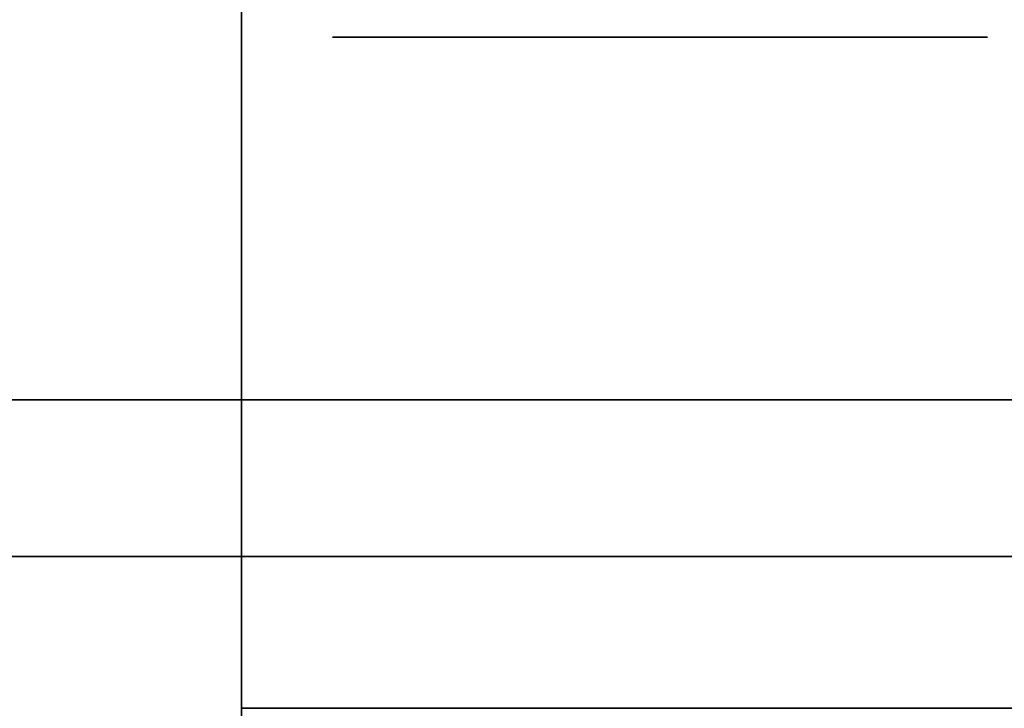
# Model space of a CAD drawing. Extents: x -1299 to -1246.9, y 2743.7 to 2747.9.
# Tile 509 of 656: x -1252.9533 to -1252.9131, y 2746.8303 to 2746.8585. Entities that reach past the tile are written whole.
import ezdxf

# ---------------------------------------------------------------- set-up
doc = ezdxf.new("R2010")
doc.units = 0
doc.header["$LTSCALE"] = 150
doc.header["$MEASUREMENT"] = 0
doc.layers.add('3DFACE_BOLT', color=7, linetype='CONTINUOUS')
doc.layers.add('3DFACE_SHAPE', color=7, linetype='CONTINUOUS')

msp = doc.modelspace()

# ---------------------------------------------------------------- linework, layer by layer
at = {"layer": '3DFACE_BOLT', "color": 1}
for points, invisible_edges in [([(-1252.934727, 2746.823949, 0.135528), (-1252.935119, 2746.823949, 0.138), (-1252.934727, 2746.873949, 0.135528)], 14), ([(-1252.934727, 2746.873949, 0.135528), (-1252.935119, 2746.823949, 0.138), (-1252.935119, 2746.873949, 0.138)], 3), ([(-1252.935119, 2746.823949, 0.138), (-1252.934727, 2746.823949, 0.140472), (-1252.935119, 2746.873949, 0.138)], 14), ([(-1252.935119, 2746.873949, 0.138), (-1252.934727, 2746.823949, 0.140472), (-1252.934727, 2746.873949, 0.140472)], 3), ([(-1252.934727, 2746.823949, 0.065528), (-1252.935119, 2746.823949, 0.068), (-1252.934727, 2746.873949, 0.065528)], 14), ([(-1252.934727, 2746.873949, 0.065528), (-1252.935119, 2746.823949, 0.068), (-1252.935119, 2746.873949, 0.068)], 3), ([(-1252.935119, 2746.823949, 0.068), (-1252.934727, 2746.823949, 0.070472), (-1252.935119, 2746.873949, 0.068)], 14), ([(-1252.935119, 2746.873949, 0.068), (-1252.934727, 2746.823949, 0.070472), (-1252.934727, 2746.873949, 0.070472)], 3), ([(-1252.933591, 2746.823949, 0.133298), (-1252.934727, 2746.823949, 0.135528), (-1252.933591, 2746.873949, 0.133298)], 14), ([(-1252.933591, 2746.873949, 0.133298), (-1252.934727, 2746.823949, 0.135528), (-1252.934727, 2746.873949, 0.135528)], 3), ([(-1252.934727, 2746.823949, 0.140472), (-1252.933591, 2746.823949, 0.142702), (-1252.934727, 2746.873949, 0.140472)], 14), ([(-1252.934727, 2746.873949, 0.140472), (-1252.933591, 2746.823949, 0.142702), (-1252.933591, 2746.873949, 0.142702)], 3), ([(-1252.933591, 2746.823949, 0.063298), (-1252.934727, 2746.823949, 0.065528), (-1252.933591, 2746.873949, 0.063298)], 14), ([(-1252.933591, 2746.873949, 0.063298), (-1252.934727, 2746.823949, 0.065528), (-1252.934727, 2746.873949, 0.065528)], 3), ([(-1252.934727, 2746.823949, 0.070472), (-1252.933591, 2746.823949, 0.072702), (-1252.934727, 2746.873949, 0.070472)], 14), ([(-1252.934727, 2746.873949, 0.070472), (-1252.933591, 2746.823949, 0.072702), (-1252.933591, 2746.873949, 0.072702)], 3), ([(-1252.931821, 2746.823949, 0.131528), (-1252.933591, 2746.823949, 0.133298), (-1252.931821, 2746.873949, 0.131528)], 14), ([(-1252.931821, 2746.873949, 0.131528), (-1252.933591, 2746.823949, 0.133298), (-1252.933591, 2746.873949, 0.133298)], 3), ([(-1252.933591, 2746.823949, 0.142702), (-1252.931821, 2746.823949, 0.144472), (-1252.933591, 2746.873949, 0.142702)], 14), ([(-1252.933591, 2746.873949, 0.142702), (-1252.931821, 2746.823949, 0.144472), (-1252.931821, 2746.873949, 0.144472)], 3), ([(-1252.931821, 2746.823949, 0.061528), (-1252.933591, 2746.823949, 0.063298), (-1252.931821, 2746.873949, 0.061528)], 14), ([(-1252.931821, 2746.873949, 0.061528), (-1252.933591, 2746.823949, 0.063298), (-1252.933591, 2746.873949, 0.063298)], 3), ([(-1252.933591, 2746.823949, 0.072702), (-1252.931821, 2746.823949, 0.074472), (-1252.933591, 2746.873949, 0.072702)], 14), ([(-1252.933591, 2746.873949, 0.072702), (-1252.931821, 2746.823949, 0.074472), (-1252.931821, 2746.873949, 0.074472)], 3), ([(-1252.929591, 2746.823949, 0.130392), (-1252.931821, 2746.823949, 0.131528), (-1252.929591, 2746.873949, 0.130392)], 14), ([(-1252.929591, 2746.873949, 0.130392), (-1252.931821, 2746.823949, 0.131528), (-1252.931821, 2746.873949, 0.131528)], 3), ([(-1252.931821, 2746.823949, 0.144472), (-1252.929591, 2746.823949, 0.145608), (-1252.931821, 2746.873949, 0.144472)], 14), ([(-1252.931821, 2746.873949, 0.144472), (-1252.929591, 2746.823949, 0.145608), (-1252.929591, 2746.873949, 0.145608)], 3), ([(-1252.929591, 2746.823949, 0.060392), (-1252.931821, 2746.823949, 0.061528), (-1252.929591, 2746.873949, 0.060392)], 14), ([(-1252.929591, 2746.873949, 0.060392), (-1252.931821, 2746.823949, 0.061528), (-1252.931821, 2746.873949, 0.061528)], 3), ([(-1252.931821, 2746.823949, 0.074472), (-1252.929591, 2746.823949, 0.075608), (-1252.931821, 2746.873949, 0.074472)], 14), ([(-1252.931821, 2746.873949, 0.074472), (-1252.929591, 2746.823949, 0.075608), (-1252.929591, 2746.873949, 0.075608)], 3), ([(-1252.927119, 2746.823949, 0.13), (-1252.929591, 2746.823949, 0.130392), (-1252.927119, 2746.873949, 0.13)], 14), ([(-1252.927119, 2746.873949, 0.13), (-1252.929591, 2746.823949, 0.130392), (-1252.929591, 2746.873949, 0.130392)], 3), ([(-1252.929591, 2746.823949, 0.145608), (-1252.927119, 2746.823949, 0.146), (-1252.929591, 2746.873949, 0.145608)], 14), ([(-1252.929591, 2746.873949, 0.145608), (-1252.927119, 2746.823949, 0.146), (-1252.927119, 2746.873949, 0.146)], 3), ([(-1252.927119, 2746.823949, 0.06), (-1252.929591, 2746.823949, 0.060392), (-1252.927119, 2746.873949, 0.06)], 14), ([(-1252.927119, 2746.873949, 0.06), (-1252.929591, 2746.823949, 0.060392), (-1252.929591, 2746.873949, 0.060392)], 3), ([(-1252.929591, 2746.823949, 0.075608), (-1252.927119, 2746.823949, 0.076), (-1252.929591, 2746.873949, 0.075608)], 14), ([(-1252.929591, 2746.873949, 0.075608), (-1252.927119, 2746.823949, 0.076), (-1252.927119, 2746.873949, 0.076)], 3), ([(-1252.924647, 2746.823949, 0.130392), (-1252.927119, 2746.823949, 0.13), (-1252.924647, 2746.873949, 0.130392)], 14), ([(-1252.924647, 2746.873949, 0.130392), (-1252.927119, 2746.823949, 0.13), (-1252.927119, 2746.873949, 0.13)], 3), ([(-1252.927119, 2746.823949, 0.146), (-1252.924647, 2746.823949, 0.145608), (-1252.927119, 2746.873949, 0.146)], 14), ([(-1252.927119, 2746.873949, 0.146), (-1252.924647, 2746.823949, 0.145608), (-1252.924647, 2746.873949, 0.145608)], 3), ([(-1252.924647, 2746.823949, 0.060392), (-1252.927119, 2746.823949, 0.06), (-1252.924647, 2746.873949, 0.060392)], 14), ([(-1252.924647, 2746.873949, 0.060392), (-1252.927119, 2746.823949, 0.06), (-1252.927119, 2746.873949, 0.06)], 3), ([(-1252.927119, 2746.823949, 0.076), (-1252.924647, 2746.823949, 0.075608), (-1252.927119, 2746.873949, 0.076)], 14), ([(-1252.927119, 2746.873949, 0.076), (-1252.924647, 2746.823949, 0.075608), (-1252.924647, 2746.873949, 0.075608)], 3), ([(-1252.922416, 2746.823949, 0.131528), (-1252.924647, 2746.823949, 0.130392), (-1252.922416, 2746.873949, 0.131528)], 14), ([(-1252.922416, 2746.873949, 0.131528), (-1252.924647, 2746.823949, 0.130392), (-1252.924647, 2746.873949, 0.130392)], 3), ([(-1252.924647, 2746.823949, 0.145608), (-1252.922416, 2746.823949, 0.144472), (-1252.924647, 2746.873949, 0.145608)], 14), ([(-1252.924647, 2746.873949, 0.145608), (-1252.922416, 2746.823949, 0.144472), (-1252.922416, 2746.873949, 0.144472)], 3), ([(-1252.922416, 2746.823949, 0.061528), (-1252.924647, 2746.823949, 0.060392), (-1252.922416, 2746.873949, 0.061528)], 14), ([(-1252.922416, 2746.873949, 0.061528), (-1252.924647, 2746.823949, 0.060392), (-1252.924647, 2746.873949, 0.060392)], 3), ([(-1252.924647, 2746.823949, 0.075608), (-1252.922416, 2746.823949, 0.074472), (-1252.924647, 2746.873949, 0.075608)], 14), ([(-1252.924647, 2746.873949, 0.075608), (-1252.922416, 2746.823949, 0.074472), (-1252.922416, 2746.873949, 0.074472)], 3), ([(-1252.920647, 2746.823949, 0.133298), (-1252.922416, 2746.823949, 0.131528), (-1252.920647, 2746.873949, 0.133298)], 14), ([(-1252.920647, 2746.873949, 0.133298), (-1252.922416, 2746.823949, 0.131528), (-1252.922416, 2746.873949, 0.131528)], 3), ([(-1252.922416, 2746.823949, 0.144472), (-1252.920647, 2746.823949, 0.142702), (-1252.922416, 2746.873949, 0.144472)], 14), ([(-1252.922416, 2746.873949, 0.144472), (-1252.920647, 2746.823949, 0.142702), (-1252.920647, 2746.873949, 0.142702)], 3), ([(-1252.920647, 2746.823949, 0.063298), (-1252.922416, 2746.823949, 0.061528), (-1252.920647, 2746.873949, 0.063298)], 14), ([(-1252.920647, 2746.873949, 0.063298), (-1252.922416, 2746.823949, 0.061528), (-1252.922416, 2746.873949, 0.061528)], 3), ([(-1252.922416, 2746.823949, 0.074472), (-1252.920647, 2746.823949, 0.072702), (-1252.922416, 2746.873949, 0.074472)], 14), ([(-1252.922416, 2746.873949, 0.074472), (-1252.920647, 2746.823949, 0.072702), (-1252.920647, 2746.873949, 0.072702)], 3), ([(-1252.91951, 2746.823949, 0.135528), (-1252.920647, 2746.823949, 0.133298), (-1252.91951, 2746.873949, 0.135528)], 14), ([(-1252.91951, 2746.873949, 0.135528), (-1252.920647, 2746.823949, 0.133298), (-1252.920647, 2746.873949, 0.133298)], 3), ([(-1252.920647, 2746.823949, 0.142702), (-1252.91951, 2746.823949, 0.140472), (-1252.920647, 2746.873949, 0.142702)], 14), ([(-1252.920647, 2746.873949, 0.142702), (-1252.91951, 2746.823949, 0.140472), (-1252.91951, 2746.873949, 0.140472)], 3), ([(-1252.91951, 2746.823949, 0.065528), (-1252.920647, 2746.823949, 0.063298), (-1252.91951, 2746.873949, 0.065528)], 14), ([(-1252.91951, 2746.873949, 0.065528), (-1252.920647, 2746.823949, 0.063298), (-1252.920647, 2746.873949, 0.063298)], 3), ([(-1252.920647, 2746.823949, 0.072702), (-1252.91951, 2746.823949, 0.070472), (-1252.920647, 2746.873949, 0.072702)], 14), ([(-1252.920647, 2746.873949, 0.072702), (-1252.91951, 2746.823949, 0.070472), (-1252.91951, 2746.873949, 0.070472)], 3), ([(-1252.919119, 2746.823949, 0.138), (-1252.91951, 2746.823949, 0.135528), (-1252.919119, 2746.873949, 0.138)], 14), ([(-1252.919119, 2746.873949, 0.138), (-1252.91951, 2746.823949, 0.135528), (-1252.91951, 2746.873949, 0.135528)], 3), ([(-1252.91951, 2746.823949, 0.140472), (-1252.919119, 2746.823949, 0.138), (-1252.91951, 2746.873949, 0.140472)], 14), ([(-1252.91951, 2746.873949, 0.140472), (-1252.919119, 2746.823949, 0.138), (-1252.919119, 2746.873949, 0.138)], 3), ([(-1252.919119, 2746.823949, 0.068), (-1252.91951, 2746.823949, 0.065528), (-1252.919119, 2746.873949, 0.068)], 14), ([(-1252.919119, 2746.873949, 0.068), (-1252.91951, 2746.823949, 0.065528), (-1252.91951, 2746.873949, 0.065528)], 3), ([(-1252.91951, 2746.823949, 0.070472), (-1252.919119, 2746.823949, 0.068), (-1252.91951, 2746.873949, 0.070472)], 14), ([(-1252.91951, 2746.873949, 0.070472), (-1252.919119, 2746.823949, 0.068), (-1252.919119, 2746.873949, 0.068)], 3), ([(-1252.933806, 2746.842949, 0.126417), (-1252.940494, 2746.842949, 0.138), (-1252.933806, 2746.857749, 0.126417)], 14), ([(-1252.933806, 2746.857749, 0.126417), (-1252.940494, 2746.842949, 0.138), (-1252.940494, 2746.857749, 0.138)], 3), ([(-1252.940494, 2746.842949, 0.138), (-1252.933806, 2746.842949, 0.149583), (-1252.940494, 2746.857749, 0.138)], 14), ([(-1252.940494, 2746.857749, 0.138), (-1252.933806, 2746.842949, 0.149583), (-1252.933806, 2746.857749, 0.149583)], 3), ([(-1252.933806, 2746.857749, 0.126417), (-1252.940494, 2746.857749, 0.138), (-1252.933806, 2746.857749, 0.149583)], 12), ([(-1252.933806, 2746.842949, 0.056417), (-1252.940494, 2746.842949, 0.068), (-1252.933806, 2746.857749, 0.056417)], 14), ([(-1252.933806, 2746.857749, 0.056417), (-1252.940494, 2746.842949, 0.068), (-1252.940494, 2746.857749, 0.068)], 3), ([(-1252.940494, 2746.842949, 0.068), (-1252.933806, 2746.842949, 0.079583), (-1252.940494, 2746.857749, 0.068)], 14), ([(-1252.940494, 2746.857749, 0.068), (-1252.933806, 2746.842949, 0.079583), (-1252.933806, 2746.857749, 0.079583)], 3), ([(-1252.933806, 2746.857749, 0.056417), (-1252.940494, 2746.857749, 0.068), (-1252.933806, 2746.857749, 0.079583)], 12), ([(-1252.920431, 2746.842949, 0.126417), (-1252.933806, 2746.842949, 0.126417), (-1252.920431, 2746.857749, 0.126417)], 14), ([(-1252.920431, 2746.857749, 0.126417), (-1252.933806, 2746.842949, 0.126417), (-1252.933806, 2746.857749, 0.126417)], 3), ([(-1252.933806, 2746.842949, 0.149583), (-1252.920431, 2746.842949, 0.149583), (-1252.933806, 2746.857749, 0.149583)], 14), ([(-1252.933806, 2746.857749, 0.149583), (-1252.920431, 2746.842949, 0.149583), (-1252.920431, 2746.857749, 0.149583)], 3), ([(-1252.920431, 2746.857749, 0.126417), (-1252.933806, 2746.857749, 0.126417), (-1252.920431, 2746.857749, 0.149583)], 14), ([(-1252.920431, 2746.857749, 0.149583), (-1252.933806, 2746.857749, 0.126417), (-1252.933806, 2746.857749, 0.149583)], 3), ([(-1252.920431, 2746.842949, 0.056417), (-1252.933806, 2746.842949, 0.056417), (-1252.920431, 2746.857749, 0.056417)], 14), ([(-1252.920431, 2746.857749, 0.056417), (-1252.933806, 2746.842949, 0.056417), (-1252.933806, 2746.857749, 0.056417)], 3), ([(-1252.933806, 2746.842949, 0.079583), (-1252.920431, 2746.842949, 0.079583), (-1252.933806, 2746.857749, 0.079583)], 14), ([(-1252.933806, 2746.857749, 0.079583), (-1252.920431, 2746.842949, 0.079583), (-1252.920431, 2746.857749, 0.079583)], 3), ([(-1252.920431, 2746.857749, 0.056417), (-1252.933806, 2746.857749, 0.056417), (-1252.920431, 2746.857749, 0.079583)], 14), ([(-1252.920431, 2746.857749, 0.079583), (-1252.933806, 2746.857749, 0.056417), (-1252.933806, 2746.857749, 0.079583)], 3), ([(-1252.913744, 2746.842949, 0.138), (-1252.920431, 2746.842949, 0.126417), (-1252.913744, 2746.857749, 0.138)], 14), ([(-1252.913744, 2746.857749, 0.138), (-1252.920431, 2746.842949, 0.126417), (-1252.920431, 2746.857749, 0.126417)], 3), ([(-1252.920431, 2746.842949, 0.149583), (-1252.913744, 2746.842949, 0.138), (-1252.920431, 2746.857749, 0.149583)], 14), ([(-1252.920431, 2746.857749, 0.149583), (-1252.913744, 2746.842949, 0.138), (-1252.913744, 2746.857749, 0.138)], 3), ([(-1252.913744, 2746.857749, 0.138), (-1252.920431, 2746.857749, 0.126417), (-1252.920431, 2746.857749, 0.149583)], 2), ([(-1252.913744, 2746.842949, 0.068), (-1252.920431, 2746.842949, 0.056417), (-1252.913744, 2746.857749, 0.068)], 14), ([(-1252.913744, 2746.857749, 0.068), (-1252.920431, 2746.842949, 0.056417), (-1252.920431, 2746.857749, 0.056417)], 3), ([(-1252.920431, 2746.842949, 0.079583), (-1252.913744, 2746.842949, 0.068), (-1252.920431, 2746.857749, 0.079583)], 14), ([(-1252.920431, 2746.857749, 0.079583), (-1252.913744, 2746.842949, 0.068), (-1252.913744, 2746.857749, 0.068)], 3), ([(-1252.913744, 2746.857749, 0.068), (-1252.920431, 2746.857749, 0.056417), (-1252.920431, 2746.857749, 0.079583)], 2), ([(-1252.933806, 2746.842949, 0.149583), (-1252.940494, 2746.842949, 0.138), (-1252.933806, 2746.842949, 0.126417)], 12), ([(-1252.933806, 2746.842949, 0.079583), (-1252.940494, 2746.842949, 0.068), (-1252.933806, 2746.842949, 0.056417)], 12), ([(-1252.920431, 2746.842949, 0.149583), (-1252.933806, 2746.842949, 0.149583), (-1252.920431, 2746.842949, 0.126417)], 14), ([(-1252.920431, 2746.842949, 0.126417), (-1252.933806, 2746.842949, 0.149583), (-1252.933806, 2746.842949, 0.126417)], 3), ([(-1252.920431, 2746.842949, 0.079583), (-1252.933806, 2746.842949, 0.079583), (-1252.920431, 2746.842949, 0.056417)], 14), ([(-1252.920431, 2746.842949, 0.056417), (-1252.933806, 2746.842949, 0.079583), (-1252.933806, 2746.842949, 0.056417)], 3), ([(-1252.913744, 2746.842949, 0.138), (-1252.920431, 2746.842949, 0.149583), (-1252.920431, 2746.842949, 0.126417)], 2), ([(-1252.913744, 2746.842949, 0.068), (-1252.920431, 2746.842949, 0.079583), (-1252.920431, 2746.842949, 0.056417)], 2)]:
    msp.add_3dface(points, dxfattribs=dict(at, invisible_edges=invisible_edges))
at = {"layer": '3DFACE_SHAPE', "color": 13}
for points, invisible_edges in [([(-1252.944219, 2746.884449, 0.198), (-1252.944219, 2746.836549, 0.198), (-1252.944219, 2746.884449, 0.206)], 2), ([(-1252.944219, 2746.836549, 0.198), (-1252.944219, 2746.830349, 0.198), (-1252.944219, 2746.884449, 0.206)], 14), ([(-1252.944219, 2746.884449, 0.206), (-1252.944219, 2746.830349, 0.198), (-1252.944219, 2746.782449, 0.206)], 3), ([(-1249.046219, 2746.884449, 0.198), (-1252.927119, 2746.836549, 0.198), (-1252.944219, 2746.884449, 0.198)], 3), ([(-1252.927119, 2746.836549, 0.198), (-1252.944219, 2746.836549, 0.198), (-1252.944219, 2746.884449, 0.198)], 12), ([(-1252.944219, 2746.782449, 0.206), (-1249.046219, 2746.782449, 0.206), (-1252.944219, 2746.884449, 0.206)], 2), ([(-1249.046219, 2746.782449, 0.206), (-1249.046219, 2746.884449, 0.206), (-1252.944219, 2746.884449, 0.206)], 12), ([(-1252.944219, 2746.782449), (-1252.944219, 2746.836549, 0.008), (-1252.944219, 2746.884449)], 3), ([(-1252.944219, 2746.836549, 0.008), (-1252.944219, 2746.884449, 0.008), (-1252.944219, 2746.884449)], 12), ([(-1252.944219, 2746.884449), (-1249.046219, 2746.884449), (-1252.944219, 2746.782449)], 2), ([(-1249.046219, 2746.884449), (-1249.046219, 2746.782449), (-1252.944219, 2746.782449)], 12), ([(-1252.944219, 2746.836549, 0.008), (-1249.046219, 2746.836549, 0.008), (-1252.944219, 2746.884449, 0.008)], 2), ([(-1249.046219, 2746.836549, 0.008), (-1249.046219, 2746.884449, 0.008), (-1252.944219, 2746.884449, 0.008)], 12), ([(-1249.063319, 2746.836549, 0.198), (-1252.927119, 2746.836549, 0.198), (-1249.046219, 2746.884449, 0.198)], 14), ([(-1252.898119, 2746.836549, 0.173), (-1252.980719, 2746.842949, 0.173), (-1252.987119, 2746.836549, 0.173)], 3), ([(-1252.980719, 2746.842949, 0.033), (-1252.898119, 2746.836549, 0.033), (-1252.987119, 2746.836549, 0.033)], 13), ([(-1252.927119, 2746.842949, 0.173), (-1252.933129, 2746.842949, 0.14401), (-1252.980719, 2746.842949, 0.173)], 15), ([(-1252.933129, 2746.842949, 0.14401), (-1252.935619, 2746.842949, 0.138), (-1252.980719, 2746.842949, 0.173)], 14), ([(-1252.935619, 2746.842949, 0.068), (-1252.980719, 2746.842949, 0.173), (-1252.935619, 2746.842949, 0.138)], 15), ([(-1252.935619, 2746.842949, 0.068), (-1252.933129, 2746.842949, 0.06199), (-1252.980719, 2746.842949, 0.173)], 14), ([(-1252.980719, 2746.842949, 0.173), (-1252.933129, 2746.842949, 0.06199), (-1252.980719, 2746.842949, 0.033)], 3), ([(-1252.933129, 2746.842949, 0.06199), (-1252.898119, 2746.842949, 0.033), (-1252.980719, 2746.842949, 0.033)], 13), ([(-1252.927119, 2746.842949, 0.173), (-1252.980719, 2746.842949, 0.173), (-1252.898119, 2746.836549, 0.173)], 14), ([(-1252.980719, 2746.842949, 0.033), (-1252.898119, 2746.842949, 0.033), (-1252.898119, 2746.836549, 0.033)], 12), ([(-1252.933129, 2746.842949, 0.07401), (-1252.935619, 2746.842949, 0.068), (-1252.933129, 2746.842949, 0.13199)], 14), ([(-1252.933129, 2746.842949, 0.13199), (-1252.935619, 2746.842949, 0.068), (-1252.935619, 2746.842949, 0.138)], 3), ([(-1252.933129, 2746.842949, 0.14401), (-1252.933129, 2746.836549, 0.14401), (-1252.935619, 2746.842949, 0.138)], 3), ([(-1252.933129, 2746.836549, 0.14401), (-1252.935619, 2746.836549, 0.138), (-1252.935619, 2746.842949, 0.138)], 14), ([(-1252.935619, 2746.842949, 0.138), (-1252.935619, 2746.836549, 0.138), (-1252.933129, 2746.842949, 0.13199)], 3), ([(-1252.935619, 2746.836549, 0.138), (-1252.933129, 2746.836549, 0.13199), (-1252.933129, 2746.842949, 0.13199)], 14), ([(-1252.933129, 2746.842949, 0.07401), (-1252.933129, 2746.836549, 0.07401), (-1252.935619, 2746.842949, 0.068)], 3), ([(-1252.933129, 2746.836549, 0.07401), (-1252.935619, 2746.836549, 0.068), (-1252.935619, 2746.842949, 0.068)], 14), ([(-1252.935619, 2746.842949, 0.068), (-1252.935619, 2746.836549, 0.068), (-1252.933129, 2746.842949, 0.06199)], 3), ([(-1252.935619, 2746.836549, 0.068), (-1252.933129, 2746.836549, 0.06199), (-1252.933129, 2746.842949, 0.06199)], 14), ([(-1252.927119, 2746.842949, 0.1465), (-1252.933129, 2746.842949, 0.14401), (-1252.927119, 2746.842949, 0.173)], 14), ([(-1252.933129, 2746.842949, 0.06199), (-1252.927119, 2746.842949, 0.0595), (-1252.898119, 2746.842949, 0.033)], 14), ([(-1252.933129, 2746.842949, 0.13199), (-1252.927119, 2746.842949, 0.1295), (-1252.933129, 2746.842949, 0.07401)], 14), ([(-1252.927119, 2746.842949, 0.1295), (-1252.927119, 2746.842949, 0.0765), (-1252.933129, 2746.842949, 0.07401)], 13), ([(-1252.933129, 2746.842949, 0.13199), (-1252.933129, 2746.836549, 0.13199), (-1252.927119, 2746.842949, 0.1295)], 3), ([(-1252.933129, 2746.836549, 0.13199), (-1252.927119, 2746.836549, 0.1295), (-1252.927119, 2746.842949, 0.1295)], 14), ([(-1252.927119, 2746.842949, 0.1465), (-1252.927119, 2746.836549, 0.1465), (-1252.933129, 2746.842949, 0.14401)], 3), ([(-1252.927119, 2746.836549, 0.1465), (-1252.933129, 2746.836549, 0.14401), (-1252.933129, 2746.842949, 0.14401)], 14), ([(-1252.933129, 2746.842949, 0.06199), (-1252.933129, 2746.836549, 0.06199), (-1252.927119, 2746.842949, 0.0595)], 3), ([(-1252.933129, 2746.836549, 0.06199), (-1252.927119, 2746.836549, 0.0595), (-1252.927119, 2746.842949, 0.0595)], 14), ([(-1252.927119, 2746.842949, 0.0765), (-1252.927119, 2746.836549, 0.0765), (-1252.933129, 2746.842949, 0.07401)], 3), ([(-1252.927119, 2746.836549, 0.0765), (-1252.933129, 2746.836549, 0.07401), (-1252.933129, 2746.842949, 0.07401)], 14), ([(-1252.927119, 2746.842949, 0.0595), (-1252.921108, 2746.842949, 0.06199), (-1252.898119, 2746.842949, 0.033)], 14), ([(-1252.898119, 2746.842949, 0.173), (-1252.921108, 2746.842949, 0.14401), (-1252.927119, 2746.842949, 0.173)], 3), ([(-1252.921108, 2746.842949, 0.14401), (-1252.927119, 2746.842949, 0.1465), (-1252.927119, 2746.842949, 0.173)], 14), ([(-1252.921108, 2746.842949, 0.07401), (-1252.927119, 2746.842949, 0.0765), (-1252.921108, 2746.842949, 0.13199)], 14), ([(-1252.927119, 2746.842949, 0.0765), (-1252.927119, 2746.842949, 0.1295), (-1252.921108, 2746.842949, 0.13199)], 13), ([(-1252.927119, 2746.842949, 0.1295), (-1252.927119, 2746.836549, 0.1295), (-1252.921108, 2746.842949, 0.13199)], 3), ([(-1252.927119, 2746.836549, 0.1295), (-1252.921108, 2746.836549, 0.13199), (-1252.921108, 2746.842949, 0.13199)], 14), ([(-1252.921108, 2746.842949, 0.14401), (-1252.921108, 2746.836549, 0.14401), (-1252.927119, 2746.842949, 0.1465)], 3), ([(-1252.921108, 2746.836549, 0.14401), (-1252.927119, 2746.836549, 0.1465), (-1252.927119, 2746.842949, 0.1465)], 14), ([(-1252.927119, 2746.842949, 0.0595), (-1252.927119, 2746.836549, 0.0595), (-1252.921108, 2746.842949, 0.06199)], 3), ([(-1252.927119, 2746.836549, 0.0595), (-1252.921108, 2746.836549, 0.06199), (-1252.921108, 2746.842949, 0.06199)], 14), ([(-1252.921108, 2746.842949, 0.07401), (-1252.921108, 2746.836549, 0.07401), (-1252.927119, 2746.842949, 0.0765)], 3), ([(-1252.921108, 2746.836549, 0.07401), (-1252.927119, 2746.836549, 0.0765), (-1252.927119, 2746.842949, 0.0765)], 14), ([(-1252.898119, 2746.842949, 0.173), (-1252.927119, 2746.842949, 0.173), (-1252.898119, 2746.836549, 0.173)], 2), ([(-1252.921108, 2746.842949, 0.06199), (-1252.918619, 2746.842949, 0.068), (-1252.898119, 2746.842949, 0.033)], 14), ([(-1252.921108, 2746.842949, 0.13199), (-1252.918619, 2746.842949, 0.138), (-1252.921108, 2746.842949, 0.07401)], 14), ([(-1252.921108, 2746.842949, 0.07401), (-1252.918619, 2746.842949, 0.138), (-1252.918619, 2746.842949, 0.068)], 3), ([(-1252.918619, 2746.842949, 0.138), (-1252.921108, 2746.842949, 0.14401), (-1252.898119, 2746.842949, 0.173)], 14), ([(-1252.921108, 2746.842949, 0.13199), (-1252.921108, 2746.836549, 0.13199), (-1252.918619, 2746.842949, 0.138)], 3), ([(-1252.921108, 2746.836549, 0.13199), (-1252.918619, 2746.836549, 0.138), (-1252.918619, 2746.842949, 0.138)], 14), ([(-1252.918619, 2746.842949, 0.138), (-1252.918619, 2746.836549, 0.138), (-1252.921108, 2746.842949, 0.14401)], 3), ([(-1252.918619, 2746.836549, 0.138), (-1252.921108, 2746.836549, 0.14401), (-1252.921108, 2746.842949, 0.14401)], 14), ([(-1252.921108, 2746.842949, 0.06199), (-1252.921108, 2746.836549, 0.06199), (-1252.918619, 2746.842949, 0.068)], 3), ([(-1252.921108, 2746.836549, 0.06199), (-1252.918619, 2746.836549, 0.068), (-1252.918619, 2746.842949, 0.068)], 14), ([(-1252.918619, 2746.842949, 0.068), (-1252.918619, 2746.836549, 0.068), (-1252.921108, 2746.842949, 0.07401)], 3), ([(-1252.918619, 2746.836549, 0.068), (-1252.921108, 2746.836549, 0.07401), (-1252.921108, 2746.842949, 0.07401)], 14), ([(-1252.918619, 2746.842949, 0.138), (-1252.898119, 2746.842949, 0.033), (-1252.918619, 2746.842949, 0.068)], 15), ([(-1252.898119, 2746.842949, 0.033), (-1252.918619, 2746.842949, 0.138), (-1252.898119, 2746.842949, 0.173)], 3), ([(-1252.935619, 2746.836549, 0.138), (-1252.933129, 2746.836549, 0.14401), (-1252.987119, 2746.836549, 0.138)], 14), ([(-1252.933129, 2746.836549, 0.14401), (-1252.927119, 2746.836549, 0.1465), (-1252.987119, 2746.836549, 0.138)], 14), ([(-1252.987119, 2746.836549, 0.138), (-1252.927119, 2746.836549, 0.1465), (-1252.987119, 2746.836549, 0.173)], 15), ([(-1252.927119, 2746.836549, 0.1465), (-1252.921108, 2746.836549, 0.14401), (-1252.987119, 2746.836549, 0.173)], 14), ([(-1252.987119, 2746.836549, 0.173), (-1252.921108, 2746.836549, 0.14401), (-1252.898119, 2746.836549, 0.173)], 3), ([(-1252.935619, 2746.836549, 0.138), (-1252.987119, 2746.836549, 0.138), (-1252.933129, 2746.836549, 0.07401)], 15), ([(-1252.933129, 2746.836549, 0.07401), (-1252.987119, 2746.836549, 0.138), (-1252.935619, 2746.836549, 0.068)], 3), ([(-1252.987119, 2746.836549, 0.138), (-1252.987119, 2746.836549, 0.068), (-1252.935619, 2746.836549, 0.068)], 14), ([(-1252.898119, 2746.836549, 0.033), (-1252.933129, 2746.836549, 0.06199), (-1252.987119, 2746.836549, 0.033)], 3), ([(-1252.987119, 2746.836549, 0.033), (-1252.933129, 2746.836549, 0.06199), (-1252.987119, 2746.836549, 0.068)], 3), ([(-1252.933129, 2746.836549, 0.06199), (-1252.935619, 2746.836549, 0.068), (-1252.987119, 2746.836549, 0.068)], 14), ([(-1252.927119, 2746.836549, 0.198), (-1252.933129, 2746.836549, 0.14401), (-1252.944219, 2746.836549, 0.198)], 15), ([(-1252.933129, 2746.836549, 0.14401), (-1252.935619, 2746.836549, 0.138), (-1252.944219, 2746.836549, 0.198)], 14), ([(-1252.944219, 2746.836549, 0.198), (-1252.935619, 2746.836549, 0.138), (-1252.944219, 2746.836549, 0.008)], 3), ([(-1252.935619, 2746.836549, 0.068), (-1252.944219, 2746.836549, 0.008), (-1252.935619, 2746.836549, 0.138)], 15), ([(-1252.935619, 2746.836549, 0.068), (-1252.933129, 2746.836549, 0.06199), (-1252.944219, 2746.836549, 0.008)], 14), ([(-1252.933129, 2746.836549, 0.06199), (-1252.927119, 2746.836549, 0.0595), (-1252.944219, 2746.836549, 0.008)], 14), ([(-1249.046219, 2746.836549, 0.008), (-1252.944219, 2746.836549, 0.008), (-1252.927119, 2746.836549, 0.0595)], 14), ([(-1252.944219, 2746.830349, 0.008), (-1252.944219, 2746.830349, 0.068), (-1252.944219, 2746.836549, 0.008)], 2), ([(-1252.944219, 2746.830349, 0.068), (-1252.944219, 2746.830349, 0.138), (-1252.944219, 2746.836549, 0.008)], 14), ([(-1252.944219, 2746.836549, 0.008), (-1252.944219, 2746.830349, 0.138), (-1252.944219, 2746.836549, 0.198)], 3), ([(-1252.944219, 2746.830349, 0.138), (-1252.944219, 2746.830349, 0.198), (-1252.944219, 2746.836549, 0.198)], 12), ([(-1252.944219, 2746.830349, 0.008), (-1252.944219, 2746.836549, 0.008), (-1252.944219, 2746.782449)], 14), ([(-1252.933129, 2746.836549, 0.13199), (-1252.935619, 2746.836549, 0.138), (-1252.933129, 2746.836549, 0.07401)], 14), ([(-1252.933129, 2746.830349, 0.13199), (-1252.933129, 2746.836549, 0.13199), (-1252.935619, 2746.830349, 0.138)], 3), ([(-1252.933129, 2746.836549, 0.13199), (-1252.935619, 2746.836549, 0.138), (-1252.935619, 2746.830349, 0.138)], 14), ([(-1252.935619, 2746.830349, 0.138), (-1252.935619, 2746.836549, 0.138), (-1252.933129, 2746.830349, 0.14401)], 3), ([(-1252.935619, 2746.836549, 0.138), (-1252.933129, 2746.836549, 0.14401), (-1252.933129, 2746.830349, 0.14401)], 14), ([(-1252.933129, 2746.830349, 0.06199), (-1252.933129, 2746.836549, 0.06199), (-1252.935619, 2746.830349, 0.068)], 3), ([(-1252.933129, 2746.836549, 0.06199), (-1252.935619, 2746.836549, 0.068), (-1252.935619, 2746.830349, 0.068)], 14), ([(-1252.935619, 2746.830349, 0.068), (-1252.935619, 2746.836549, 0.068), (-1252.933129, 2746.830349, 0.07401)], 3), ([(-1252.935619, 2746.836549, 0.068), (-1252.933129, 2746.836549, 0.07401), (-1252.933129, 2746.830349, 0.07401)], 14), ([(-1252.933129, 2746.836549, 0.07401), (-1252.935619, 2746.836549, 0.068), (-1252.933129, 2746.836549, 0.13199)], 14), ([(-1252.933129, 2746.836549, 0.13199), (-1252.935619, 2746.836549, 0.068), (-1252.935619, 2746.836549, 0.138)], 3), ([(-1252.933129, 2746.836549, 0.07401), (-1252.927119, 2746.836549, 0.0765), (-1252.933129, 2746.836549, 0.13199)], 14), ([(-1252.927119, 2746.836549, 0.0765), (-1252.927119, 2746.836549, 0.1295), (-1252.933129, 2746.836549, 0.13199)], 13), ([(-1252.898119, 2746.836549, 0.033), (-1252.927119, 2746.836549, 0.0595), (-1252.933129, 2746.836549, 0.06199)], 13), ([(-1252.933129, 2746.830349, 0.14401), (-1252.933129, 2746.836549, 0.14401), (-1252.927119, 2746.830349, 0.1465)], 3), ([(-1252.933129, 2746.836549, 0.14401), (-1252.927119, 2746.836549, 0.1465), (-1252.927119, 2746.830349, 0.1465)], 14), ([(-1252.927119, 2746.830349, 0.1295), (-1252.927119, 2746.836549, 0.1295), (-1252.933129, 2746.830349, 0.13199)], 3), ([(-1252.927119, 2746.836549, 0.1295), (-1252.933129, 2746.836549, 0.13199), (-1252.933129, 2746.830349, 0.13199)], 14), ([(-1252.933129, 2746.830349, 0.07401), (-1252.933129, 2746.836549, 0.07401), (-1252.927119, 2746.830349, 0.0765)], 3), ([(-1252.933129, 2746.836549, 0.07401), (-1252.927119, 2746.836549, 0.0765), (-1252.927119, 2746.830349, 0.0765)], 14), ([(-1252.927119, 2746.830349, 0.0595), (-1252.927119, 2746.836549, 0.0595), (-1252.933129, 2746.830349, 0.06199)], 3), ([(-1252.927119, 2746.836549, 0.0595), (-1252.933129, 2746.836549, 0.06199), (-1252.933129, 2746.830349, 0.06199)], 14), ([(-1252.927119, 2746.836549, 0.1465), (-1252.933129, 2746.836549, 0.14401), (-1252.927119, 2746.836549, 0.198)], 14), ([(-1252.933129, 2746.836549, 0.13199), (-1252.927119, 2746.836549, 0.1295), (-1252.933129, 2746.836549, 0.07401)], 14), ([(-1252.927119, 2746.836549, 0.1295), (-1252.927119, 2746.836549, 0.0765), (-1252.933129, 2746.836549, 0.07401)], 13), ([(-1252.921108, 2746.836549, 0.13199), (-1252.927119, 2746.836549, 0.1295), (-1252.921108, 2746.836549, 0.07401)], 14), ([(-1252.927119, 2746.836549, 0.1295), (-1252.927119, 2746.836549, 0.0765), (-1252.921108, 2746.836549, 0.07401)], 13), ([(-1252.921108, 2746.836549, 0.06199), (-1252.927119, 2746.836549, 0.0595), (-1252.898119, 2746.836549, 0.033)], 14), ([(-1252.927119, 2746.830349, 0.1465), (-1252.927119, 2746.836549, 0.1465), (-1252.921108, 2746.830349, 0.14401)], 3), ([(-1252.927119, 2746.836549, 0.1465), (-1252.921108, 2746.836549, 0.14401), (-1252.921108, 2746.830349, 0.14401)], 14), ([(-1252.921108, 2746.830349, 0.13199), (-1252.921108, 2746.836549, 0.13199), (-1252.927119, 2746.830349, 0.1295)], 3), ([(-1252.921108, 2746.836549, 0.13199), (-1252.927119, 2746.836549, 0.1295), (-1252.927119, 2746.830349, 0.1295)], 14), ([(-1252.927119, 2746.830349, 0.0765), (-1252.927119, 2746.836549, 0.0765), (-1252.921108, 2746.830349, 0.07401)], 3), ([(-1252.927119, 2746.836549, 0.0765), (-1252.921108, 2746.836549, 0.07401), (-1252.921108, 2746.830349, 0.07401)], 14), ([(-1252.921108, 2746.830349, 0.06199), (-1252.921108, 2746.836549, 0.06199), (-1252.927119, 2746.830349, 0.0595)], 3), ([(-1252.921108, 2746.836549, 0.06199), (-1252.927119, 2746.836549, 0.0595), (-1252.927119, 2746.830349, 0.0595)], 14), ([(-1252.921108, 2746.836549, 0.06199), (-1249.046219, 2746.836549, 0.008), (-1252.927119, 2746.836549, 0.0595)], 3), ([(-1252.921108, 2746.836549, 0.13199), (-1249.063319, 2746.836549, 0.0765), (-1252.927119, 2746.836549, 0.1295)], 3), ([(-1249.063319, 2746.836549, 0.0765), (-1249.069329, 2746.836549, 0.07401), (-1252.927119, 2746.836549, 0.1295)], 14), ([(-1252.927119, 2746.836549, 0.1295), (-1249.069329, 2746.836549, 0.07401), (-1252.927119, 2746.836549, 0.0765)], 15), ([(-1249.069329, 2746.836549, 0.07401), (-1252.921108, 2746.836549, 0.07401), (-1252.927119, 2746.836549, 0.0765)], 15), ([(-1252.921108, 2746.836549, 0.14401), (-1252.927119, 2746.836549, 0.1465), (-1249.069329, 2746.836549, 0.14401)], 14), ([(-1252.927119, 2746.836549, 0.1465), (-1252.927119, 2746.836549, 0.198), (-1249.069329, 2746.836549, 0.14401)], 15), ([(-1249.069329, 2746.836549, 0.14401), (-1252.927119, 2746.836549, 0.198), (-1249.063319, 2746.836549, 0.1465)], 3), ([(-1252.927119, 2746.836549, 0.198), (-1249.063319, 2746.836549, 0.198), (-1249.063319, 2746.836549, 0.1465)], 14), ([(-1252.921108, 2746.836549, 0.14401), (-1252.918619, 2746.836549, 0.138), (-1252.898119, 2746.836549, 0.173)], 14), ([(-1252.921108, 2746.836549, 0.07401), (-1252.918619, 2746.836549, 0.068), (-1252.921108, 2746.836549, 0.13199)], 14), ([(-1252.918619, 2746.836549, 0.068), (-1252.898119, 2746.836549, 0.033), (-1252.921108, 2746.836549, 0.13199)], 15), ([(-1252.921108, 2746.836549, 0.13199), (-1252.898119, 2746.836549, 0.033), (-1252.918619, 2746.836549, 0.138)], 3), ([(-1252.918619, 2746.836549, 0.068), (-1252.921108, 2746.836549, 0.06199), (-1252.898119, 2746.836549, 0.033)], 14), ([(-1252.921108, 2746.830349, 0.14401), (-1252.921108, 2746.836549, 0.14401), (-1252.918619, 2746.830349, 0.138)], 3), ([(-1252.921108, 2746.836549, 0.14401), (-1252.918619, 2746.836549, 0.138), (-1252.918619, 2746.830349, 0.138)], 14), ([(-1252.918619, 2746.830349, 0.138), (-1252.918619, 2746.836549, 0.138), (-1252.921108, 2746.830349, 0.13199)], 3), ([(-1252.918619, 2746.836549, 0.138), (-1252.921108, 2746.836549, 0.13199), (-1252.921108, 2746.830349, 0.13199)], 14), ([(-1252.921108, 2746.830349, 0.07401), (-1252.921108, 2746.836549, 0.07401), (-1252.918619, 2746.830349, 0.068)], 3), ([(-1252.921108, 2746.836549, 0.07401), (-1252.918619, 2746.836549, 0.068), (-1252.918619, 2746.830349, 0.068)], 14), ([(-1252.918619, 2746.830349, 0.068), (-1252.918619, 2746.836549, 0.068), (-1252.921108, 2746.830349, 0.06199)], 3), ([(-1252.918619, 2746.836549, 0.068), (-1252.921108, 2746.836549, 0.06199), (-1252.921108, 2746.830349, 0.06199)], 14), ([(-1249.069329, 2746.836549, 0.06199), (-1249.063319, 2746.836549, 0.0595), (-1252.921108, 2746.836549, 0.06199)], 14), ([(-1249.063319, 2746.836549, 0.0595), (-1249.046219, 2746.836549, 0.008), (-1252.921108, 2746.836549, 0.06199)], 15), ([(-1252.921108, 2746.836549, 0.06199), (-1252.918619, 2746.836549, 0.068), (-1249.069329, 2746.836549, 0.06199)], 14), ([(-1252.918619, 2746.836549, 0.068), (-1252.921108, 2746.836549, 0.07401), (-1249.071819, 2746.836549, 0.068)], 14), ([(-1249.071819, 2746.836549, 0.068), (-1252.921108, 2746.836549, 0.07401), (-1249.069329, 2746.836549, 0.07401)], 3), ([(-1249.069329, 2746.836549, 0.13199), (-1249.063319, 2746.836549, 0.1295), (-1252.921108, 2746.836549, 0.13199)], 14), ([(-1249.063319, 2746.836549, 0.1295), (-1249.063319, 2746.836549, 0.0765), (-1252.921108, 2746.836549, 0.13199)], 15), ([(-1252.921108, 2746.836549, 0.13199), (-1252.918619, 2746.836549, 0.138), (-1249.069329, 2746.836549, 0.13199)], 14), ([(-1249.069329, 2746.836549, 0.14401), (-1249.071819, 2746.836549, 0.138), (-1252.921108, 2746.836549, 0.14401)], 14), ([(-1249.071819, 2746.836549, 0.138), (-1252.918619, 2746.836549, 0.138), (-1252.921108, 2746.836549, 0.14401)], 13), ([(-1252.898119, 2746.836549, 0.033), (-1252.898119, 2746.836549, 0.173), (-1252.918619, 2746.836549, 0.138)], 14), ([(-1249.069329, 2746.836549, 0.06199), (-1252.918619, 2746.836549, 0.068), (-1249.071819, 2746.836549, 0.068)], 3), ([(-1252.918619, 2746.836549, 0.138), (-1249.071819, 2746.836549, 0.138), (-1249.069329, 2746.836549, 0.13199)], 13), ([(-1252.935619, 2746.830349, 0.138), (-1252.933129, 2746.830349, 0.14401), (-1252.944219, 2746.830349, 0.138)], 14), ([(-1252.944219, 2746.830349, 0.138), (-1252.933129, 2746.830349, 0.14401), (-1252.944219, 2746.830349, 0.198)], 15), ([(-1252.933129, 2746.830349, 0.14401), (-1252.927119, 2746.830349, 0.1465), (-1252.944219, 2746.830349, 0.198)], 14), ([(-1249.063319, 2746.830349, 0.1465), (-1252.944219, 2746.830349, 0.198), (-1252.927119, 2746.830349, 0.1465)], 15), ([(-1252.944219, 2746.830349, 0.198), (-1249.063319, 2746.830349, 0.1465), (-1249.046219, 2746.830349, 0.198)], 3), ([(-1252.935619, 2746.830349, 0.138), (-1252.944219, 2746.830349, 0.138), (-1252.933129, 2746.830349, 0.07401)], 15), ([(-1252.933129, 2746.830349, 0.07401), (-1252.944219, 2746.830349, 0.138), (-1252.935619, 2746.830349, 0.068)], 3), ([(-1252.944219, 2746.830349, 0.138), (-1252.944219, 2746.830349, 0.068), (-1252.935619, 2746.830349, 0.068)], 14), ([(-1252.927119, 2746.830349, 0.0595), (-1252.944219, 2746.830349, 0.008), (-1249.046219, 2746.830349, 0.008)], 13), ([(-1252.927119, 2746.830349, 0.0595), (-1252.933129, 2746.830349, 0.06199), (-1252.944219, 2746.830349, 0.008)], 14), ([(-1252.944219, 2746.830349, 0.008), (-1252.933129, 2746.830349, 0.06199), (-1252.944219, 2746.830349, 0.068)], 3), ([(-1252.933129, 2746.830349, 0.06199), (-1252.935619, 2746.830349, 0.068), (-1252.944219, 2746.830349, 0.068)], 14), ([(-1252.944219, 2746.830349, 0.198), (-1252.944219, 2746.782449, 0.198), (-1252.944219, 2746.782449, 0.206)], 12), ([(-1252.944219, 2746.830349, 0.198), (-1249.046219, 2746.830349, 0.198), (-1252.944219, 2746.782449, 0.198)], 2), ([(-1249.046219, 2746.830349, 0.198), (-1249.046219, 2746.782449, 0.198), (-1252.944219, 2746.782449, 0.198)], 12), ([(-1252.944219, 2746.782449, 0.008), (-1252.944219, 2746.830349, 0.008), (-1252.944219, 2746.782449)], 2), ([(-1252.944219, 2746.782449, 0.008), (-1249.046219, 2746.782449, 0.008), (-1252.944219, 2746.830349, 0.008)], 2), ([(-1249.046219, 2746.782449, 0.008), (-1249.046219, 2746.830349, 0.008), (-1252.944219, 2746.830349, 0.008)], 12), ([(-1252.933129, 2746.830349, 0.13199), (-1252.935619, 2746.830349, 0.138), (-1252.933129, 2746.830349, 0.07401)], 14), ([(-1252.933129, 2746.830349, 0.07401), (-1252.927119, 2746.830349, 0.0765), (-1252.933129, 2746.830349, 0.13199)], 14), ([(-1252.927119, 2746.830349, 0.0765), (-1252.927119, 2746.830349, 0.1295), (-1252.933129, 2746.830349, 0.13199)], 13), ([(-1252.921108, 2746.830349, 0.14401), (-1249.063319, 2746.830349, 0.1465), (-1252.927119, 2746.830349, 0.1465)], 3), ([(-1252.921108, 2746.830349, 0.13199), (-1252.927119, 2746.830349, 0.1295), (-1252.921108, 2746.830349, 0.07401)], 14), ([(-1252.927119, 2746.830349, 0.1295), (-1252.927119, 2746.830349, 0.0765), (-1252.921108, 2746.830349, 0.07401)], 13), ([(-1252.921108, 2746.830349, 0.06199), (-1252.927119, 2746.830349, 0.0595), (-1249.069329, 2746.830349, 0.06199)], 14), ([(-1249.069329, 2746.830349, 0.06199), (-1252.927119, 2746.830349, 0.0595), (-1249.046219, 2746.830349, 0.008)], 15), ([(-1249.069329, 2746.830349, 0.14401), (-1249.063319, 2746.830349, 0.1465), (-1252.921108, 2746.830349, 0.14401)], 14), ([(-1252.921108, 2746.830349, 0.07401), (-1252.918619, 2746.830349, 0.068), (-1252.921108, 2746.830349, 0.13199)], 14), ([(-1252.918619, 2746.830349, 0.068), (-1249.071819, 2746.830349, 0.068), (-1252.921108, 2746.830349, 0.13199)], 15), ([(-1252.921108, 2746.830349, 0.13199), (-1249.071819, 2746.830349, 0.068), (-1252.918619, 2746.830349, 0.138)], 3), ([(-1252.921108, 2746.830349, 0.14401), (-1252.918619, 2746.830349, 0.138), (-1249.069329, 2746.830349, 0.14401)], 14), ([(-1249.069329, 2746.830349, 0.06199), (-1249.071819, 2746.830349, 0.068), (-1252.921108, 2746.830349, 0.06199)], 14), ([(-1249.071819, 2746.830349, 0.068), (-1252.918619, 2746.830349, 0.068), (-1252.921108, 2746.830349, 0.06199)], 13), ([(-1249.071819, 2746.830349, 0.068), (-1249.069329, 2746.830349, 0.07401), (-1252.918619, 2746.830349, 0.138)], 14), ([(-1252.918619, 2746.830349, 0.138), (-1249.069329, 2746.830349, 0.07401), (-1249.071819, 2746.830349, 0.138)], 15), ([(-1252.918619, 2746.830349, 0.138), (-1249.071819, 2746.830349, 0.138), (-1249.069329, 2746.830349, 0.14401)], 13)]:
    msp.add_3dface(points, dxfattribs=dict(at, invisible_edges=invisible_edges))

doc.saveas('drawing.dxf')
